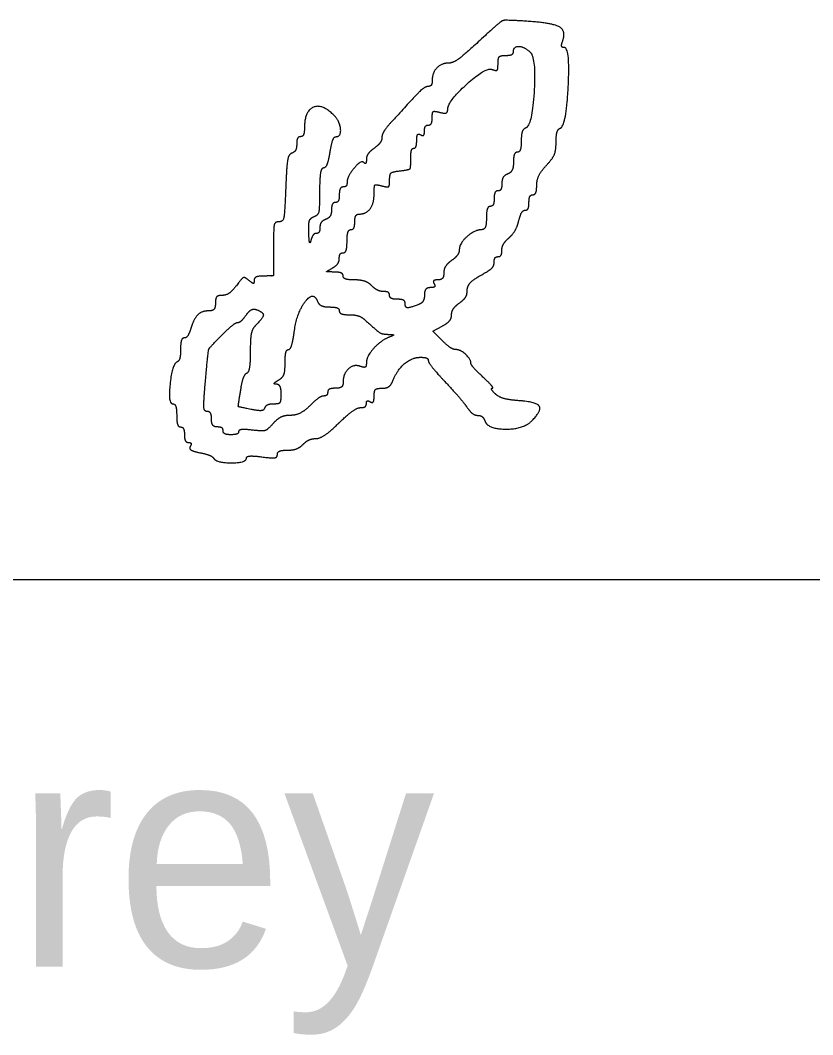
# Model space of a CAD drawing. Extents: x 0 to 34, y 0 to 22.
# Drawn here: x 25.738 to 26.229, y 8.644 to 9.273 of the extents above; entities that cross this region are included whole.
import ezdxf

# ---------------------------------------------------------------- set-up
doc = ezdxf.new("R2010")
doc.units = 0
doc.layers.add('SH_Data', color=7, linetype='Continuous')
doc.layers.add('SH_Text', color=7, linetype='Continuous')

msp = doc.modelspace()

# ---------------------------------------------------------------- linework, layer by layer
at = {"layer": 'SH_Data'}
msp.add_line((24.52788, 8.92624), (28.02788, 8.92624), dxfattribs=at)
at = {"layer": 'SH_Text'}
for p, q in [((25.87325, 9.01797), (25.87325, 9.01797)), ((25.85785, 9.00134), (25.85785, 9.00135))]:
    msp.add_line(p, q, dxfattribs=at)
msp.add_lwpolyline([(25.99934, 9.07455), (25.99364, 9.08025), (25.99945, 9.08336)], dxfattribs=at)
for points in [[(26.0519, 9.27243), (26.03903, 9.27325), (26.03601, 9.27264), (26.03124, 9.26825)], [(26.07396, 9.2596), (26.07654, 9.26632), (26.06778, 9.27142), (26.0519, 9.27243)], [(26.03124, 9.26825), (26.01437, 9.25272), (26.00637, 9.24646), (26.00341, 9.24646)], [(26.07528, 9.25606), (26.07381, 9.25606), (26.07322, 9.25765), (26.07396, 9.2596)], [(26.03885, 9.25125), (26.04149, 9.25125), (26.04365, 9.25233), (26.04365, 9.25365)], [(26.04365, 9.25365), (26.04365, 9.25691), (26.05037, 9.2567), (26.05397, 9.25333)], [(26.05397, 9.25333), (26.05769, 9.24986), (26.05514, 9.20748), (26.05113, 9.20615)], [(26.07265, 9.20612), (26.0763, 9.20734), (26.07886, 9.25606), (26.07528, 9.25606)], [(26.03405, 9.2462), (26.03405, 9.24965), (26.03557, 9.25125), (26.03885, 9.25125)], [(26.00341, 9.24646), (25.99897, 9.24646), (25.99325, 9.24048), (25.99325, 9.23583)], [(26.00285, 9.21761), (26.00285, 9.22272), (26.02644, 9.24406), (26.03041, 9.24254)], [(26.03041, 9.24254), (26.03296, 9.24156), (26.03405, 9.24266), (26.03405, 9.2462)], [(25.99325, 9.23583), (25.99325, 9.23375), (25.99221, 9.23206), (25.99093, 9.23206)], [(25.99093, 9.23206), (25.98882, 9.23206), (25.98231, 9.22577), (25.96745, 9.20938)], [(25.93223, 9.21423), (25.925, 9.22146), (25.91405, 9.21673), (25.91405, 9.20638)], [(25.99325, 9.21263), (25.99325, 9.21602), (25.99449, 9.21688), (25.99805, 9.21595)], [(25.99805, 9.21595), (26.00091, 9.2152), (26.00285, 9.21588), (26.00285, 9.21761)], [(25.93356, 9.20086), (25.93693, 9.20086), (25.93597, 9.21049), (25.93223, 9.21423)], [(25.96745, 9.20938), (25.96448, 9.20611), (25.96205, 9.20201), (25.96205, 9.20027)], [(25.99085, 9.20805), (25.99217, 9.20805), (25.99325, 9.21011), (25.99325, 9.21263)], [(25.91405, 9.20638), (25.91405, 9.20334), (25.91297, 9.20086), (25.91165, 9.20086)], [(25.98605, 9.20205), (25.98737, 9.20124), (25.98845, 9.20226), (25.98845, 9.20431)], [(25.98845, 9.20431), (25.98845, 9.20637), (25.98953, 9.20805), (25.99085, 9.20805)], [(26.05113, 9.20615), (26.04966, 9.20566), (26.04845, 9.2021), (26.04845, 9.19825)], [(26.07005, 9.19741), (26.07005, 9.20172), (26.07122, 9.20565), (26.07265, 9.20612)], [(25.91165, 9.20086), (25.91033, 9.20086), (25.90925, 9.19879), (25.90925, 9.19626)], [(25.92993, 9.19126), (25.93078, 9.19654), (25.93241, 9.20086), (25.93356, 9.20086)], [(25.96205, 9.20027), (25.96205, 9.19854), (25.95989, 9.19556), (25.95725, 9.19366)], [(25.98176, 9.19365), (25.9828, 9.19365), (25.98365, 9.19588), (25.98365, 9.1986)], [(25.98365, 9.1986), (25.98365, 9.20131), (25.98473, 9.20287), (25.98605, 9.20205)], [(26.04845, 9.19825), (26.04845, 9.1944), (26.04737, 9.19125), (26.04605, 9.19125)], [(26.06405, 9.18308), (26.06791, 9.18725), (26.07005, 9.19236), (26.07005, 9.19741)], [(25.90626, 9.19066), (25.90427, 9.19), (25.90298, 9.18269), (25.90242, 9.16886)], [(25.90925, 9.19626), (25.90925, 9.19373), (25.90791, 9.19121), (25.90626, 9.19066)], [(25.92603, 9.18166), (25.92733, 9.18166), (25.92909, 9.18598), (25.92993, 9.19126)], [(25.95725, 9.19366), (25.95461, 9.19175), (25.95245, 9.18864), (25.95245, 9.18673)], [(25.97996, 9.18705), (25.97991, 9.19068), (25.98072, 9.19365), (25.98176, 9.19365)], [(26.04605, 9.19125), (26.04473, 9.19125), (26.04365, 9.18852), (26.04365, 9.18518)], [(25.95094, 9.18478), (25.94917, 9.18654), (25.94045, 9.17615), (25.94045, 9.17228)], [(25.95245, 9.18673), (25.95245, 9.18482), (25.95177, 9.18394), (25.95094, 9.18478)], [(25.97345, 9.1797), (25.9789, 9.18032), (25.98004, 9.18161), (25.97996, 9.18705)], [(26.04365, 9.18518), (26.04365, 9.18184), (26.04203, 9.17848), (26.04005, 9.17772)], [(25.92365, 9.16718), (25.92365, 9.17514), (25.92472, 9.18166), (25.92603, 9.18166)], [(25.96685, 9.17402), (25.96685, 9.1776), (25.96865, 9.17914), (25.97345, 9.1797)], [(26.04005, 9.17772), (26.03807, 9.17696), (26.03645, 9.1743), (26.03645, 9.1718)], [(26.05805, 9.17073), (26.05805, 9.17397), (26.06075, 9.17952), (26.06405, 9.18308)], [(25.94045, 9.17228), (25.94045, 9.17084), (25.93937, 9.16966), (25.93805, 9.16966)], [(25.96205, 9.17035), (25.9657, 9.1694), (25.96685, 9.17028), (25.96685, 9.17402)], [(26.03645, 9.1718), (26.03645, 9.1693), (26.03537, 9.16725), (26.03405, 9.16725)], [(25.90242, 9.16886), (25.90177, 9.15305), (25.90076, 9.14806), (25.89821, 9.14806)], [(25.92005, 9.15132), (25.9227, 9.15234), (25.92365, 9.15653), (25.92365, 9.16718)], [(25.93565, 9.16486), (25.93565, 9.16222), (25.93457, 9.16006), (25.93325, 9.16006)], [(25.93805, 9.16966), (25.93673, 9.16966), (25.93565, 9.1675), (25.93565, 9.16486)], [(25.94783, 9.15285), (25.95235, 9.15285), (25.95725, 9.15952), (25.95725, 9.16566)], [(25.95725, 9.16566), (25.95725, 9.17043), (25.95821, 9.17136), (25.96205, 9.17035)], [(26.03405, 9.16725), (26.03273, 9.16725), (26.03165, 9.16509), (26.03165, 9.16245)], [(26.05325, 9.16006), (26.05325, 9.1627), (26.05433, 9.16486), (26.05565, 9.16486)], [(26.05565, 9.16486), (26.05697, 9.16486), (26.05805, 9.1675), (26.05805, 9.17073)], [(25.93325, 9.16006), (25.93193, 9.16006), (25.93085, 9.15801), (25.93085, 9.15551)], [(26.03165, 9.16245), (26.03165, 9.15981), (26.03057, 9.15765), (26.02925, 9.15765)], [(26.0509, 9.15526), (26.0522, 9.15526), (26.05325, 9.15742), (26.05325, 9.16006)], [(25.93085, 9.15551), (25.93085, 9.15301), (25.92923, 9.15035), (25.92725, 9.14959)], [(25.94525, 9.14805), (25.94525, 9.15069), (25.94641, 9.15285), (25.94783, 9.15285)], [(26.02925, 9.15765), (26.02793, 9.15765), (26.02685, 9.15441), (26.02685, 9.15045)], [(26.04692, 9.14866), (26.04781, 9.15229), (26.04961, 9.15526), (26.0509, 9.15526)], [(25.89821, 9.14806), (25.89566, 9.14806), (25.89485, 9.14404), (25.89485, 9.13126)], [(25.91673, 9.1412), (25.91655, 9.14695), (25.91769, 9.15042), (25.92005, 9.15132)], [(25.92725, 9.14959), (25.92527, 9.14883), (25.92365, 9.14655), (25.92365, 9.14453)], [(25.94285, 9.14325), (25.94417, 9.14325), (25.94525, 9.14541), (25.94525, 9.14805)], [(26.02685, 9.15045), (26.02685, 9.14634), (26.02557, 9.14322), (26.02385, 9.14317)], [(26.04087, 9.13818), (26.0433, 9.14031), (26.04602, 9.14503), (26.04692, 9.14866)], [(25.91811, 9.13666), (25.91751, 9.13435), (25.91689, 9.13639), (25.91673, 9.1412)], [(25.92143, 9.14086), (25.92021, 9.14086), (25.91871, 9.13897), (25.91811, 9.13666)], [(25.92365, 9.14453), (25.92365, 9.14251), (25.92265, 9.14086), (25.92143, 9.14086)], [(25.94045, 9.13605), (25.94045, 9.14001), (25.94153, 9.14325), (25.94285, 9.14325)], [(26.02385, 9.14317), (26.01946, 9.14306), (26.01005, 9.13462), (26.01005, 9.1308)], [(25.93805, 9.12885), (25.93937, 9.12885), (25.94045, 9.13209), (25.94045, 9.13605)], [(26.03645, 9.13038), (26.03645, 9.13253), (26.03844, 9.13604), (26.04087, 9.13818)], [(25.89485, 9.13126), (25.89485, 9.11494), (25.89468, 9.11446), (25.88885, 9.11446)], [(25.93565, 9.12537), (25.93565, 9.12729), (25.93673, 9.12885), (25.93805, 9.12885)], [(26.01005, 9.1308), (26.01005, 9.12899), (26.00789, 9.12596), (26.00525, 9.12405)], [(26.03405, 9.12646), (26.03537, 9.12646), (26.03645, 9.12822), (26.03645, 9.13038)], [(25.93145, 9.11945), (25.93376, 9.12079), (25.93565, 9.12346), (25.93565, 9.12537)], [(26.00525, 9.12405), (26.00261, 9.12215), (26.00045, 9.11867), (26.00045, 9.11632)], [(26.0263, 9.11656), (26.02925, 9.11814), (26.03165, 9.12101), (26.03165, 9.12294)], [(26.03165, 9.12294), (26.03165, 9.12487), (26.03273, 9.12646), (26.03405, 9.12646)], [(25.93265, 9.11693), (25.92783, 9.11699), (25.9277, 9.11726), (25.93145, 9.11945)], [(25.93805, 9.11445), (25.93805, 9.11577), (25.93562, 9.11689), (25.93265, 9.11693)], [(26.00045, 9.11632), (26.00045, 9.11398), (25.99877, 9.11205), (25.99671, 9.11205)], [(26.01485, 9.10436), (26.01485, 9.10823), (26.019, 9.11265), (26.0263, 9.11656)], [(25.87183, 9.10846), (25.86935, 9.10516), (25.86541, 9.10245), (25.86308, 9.10245)], [(25.8796, 9.11177), (25.87707, 9.11387), (25.87533, 9.11312), (25.87183, 9.10846)], [(25.88285, 9.11176), (25.88285, 9.10977), (25.882, 9.10978), (25.8796, 9.11177)], [(25.88885, 9.11446), (25.88555, 9.11446), (25.88285, 9.11324), (25.88285, 9.11176)], [(25.94508, 9.11205), (25.94122, 9.11205), (25.93805, 9.11313), (25.93805, 9.11445)], [(25.95571, 9.10845), (25.95373, 9.11043), (25.94895, 9.11205), (25.94508, 9.11205)], [(25.96308, 9.10485), (25.96101, 9.10485), (25.95769, 9.10647), (25.95571, 9.10845)], [(25.99445, 9.10965), (25.99527, 9.10833), (25.99425, 9.10725), (25.9922, 9.10725)], [(25.99671, 9.11205), (25.99465, 9.11205), (25.99364, 9.11097), (25.99445, 9.10965)], [(25.86308, 9.10245), (25.86045, 9.10245), (25.85885, 9.10064), (25.85885, 9.09765)], [(25.90769, 9.07973), (25.90934, 9.09174), (25.91965, 9.1053), (25.92216, 9.09875)], [(25.96685, 9.10245), (25.96685, 9.10377), (25.96516, 9.10485), (25.96308, 9.10485)], [(25.97165, 9.10005), (25.96901, 9.10005), (25.96685, 9.10113), (25.96685, 9.10245)], [(25.98845, 9.10271), (25.98845, 9.10021), (25.98675, 9.09751), (25.98466, 9.09671)], [(25.9922, 9.10725), (25.99013, 9.10725), (25.98845, 9.10523), (25.98845, 9.10271)], [(26.01005, 9.09766), (26.01269, 9.09956), (26.01485, 9.10258), (26.01485, 9.10436)], [(25.85885, 9.09765), (25.85885, 9.09489), (25.85725, 9.09285), (25.85508, 9.09285)], [(25.92216, 9.09875), (25.9229, 9.09683), (25.92624, 9.09525), (25.92958, 9.09525)], [(25.97645, 9.09765), (25.97645, 9.09897), (25.97429, 9.10005), (25.97165, 9.10005)], [(25.98466, 9.09671), (25.97917, 9.0946), (25.97645, 9.09492), (25.97645, 9.09765)], [(26.00525, 9.09033), (26.00525, 9.09246), (26.00741, 9.09575), (26.01005, 9.09766)], [(25.85508, 9.09285), (25.85032, 9.09285), (25.84558, 9.08817), (25.84341, 9.08134)], [(25.87265, 9.08565), (25.87372, 9.08565), (25.87608, 9.08772), (25.8779, 9.09024)], [(25.8779, 9.09024), (25.87971, 9.09276), (25.88265, 9.09426), (25.88443, 9.09358)], [(25.88443, 9.09358), (25.88865, 9.09196), (25.88852, 9.08857), (25.88405, 9.08411)], [(25.92958, 9.09525), (25.93292, 9.09525), (25.93565, 9.09417), (25.93565, 9.09285)], [(25.93565, 9.09285), (25.93565, 9.09153), (25.93843, 9.09045), (25.94183, 9.09045)], [(25.94183, 9.09045), (25.94522, 9.09045), (25.9495, 9.0891), (25.95134, 9.08745)], [(25.99945, 9.08336), (26.00264, 9.08507), (26.00525, 9.08821), (26.00525, 9.09033)], [(25.86256, 9.07752), (25.86704, 9.082), (25.87157, 9.08565), (25.87265, 9.08565)], [(25.88405, 9.08411), (25.88175, 9.08181), (25.88045, 9.07589), (25.88045, 9.06768)], [(25.95134, 9.08745), (25.95973, 9.07993), (25.96213, 9.07844), (25.96615, 9.07827)], [(25.84341, 9.08134), (25.84249, 9.07843), (25.84072, 9.07605), (25.83949, 9.07605)], [(25.85273, 9.04992), (25.85429, 9.06781), (25.85509, 9.07005), (25.86256, 9.07752)], [(25.90413, 9.06885), (25.90527, 9.06885), (25.90687, 9.07375), (25.90769, 9.07973)], [(25.96615, 9.07827), (25.96937, 9.07812), (25.96958, 9.07773), (25.96699, 9.07671)], [(25.83949, 9.07605), (25.83826, 9.07605), (25.83725, 9.0729), (25.83725, 9.06905)], [(25.96699, 9.07671), (25.96143, 9.07452), (25.95245, 9.06459), (25.95245, 9.06064)], [(26.00772, 9.06886), (26.00624, 9.06886), (26.00247, 9.07142), (25.99934, 9.07455)], [(25.83725, 9.06905), (25.83725, 9.0652), (25.83633, 9.06169), (25.83521, 9.06125)], [(25.88045, 9.06768), (25.88045, 9.06063), (25.87943, 9.05449), (25.87817, 9.05405)], [(25.90205, 9.06057), (25.90205, 9.06513), (25.90299, 9.06885), (25.90413, 9.06885)], [(26.01725, 9.06039), (26.01725, 9.06298), (26.01064, 9.06886), (26.00772, 9.06886)], [(25.83521, 9.06125), (25.83209, 9.06004), (25.82939, 9.03525), (25.83237, 9.03525)], [(25.89785, 9.04985), (25.90057, 9.05143), (25.90205, 9.05522), (25.90205, 9.06057)], [(25.94892, 9.05836), (25.94473, 9.05997), (25.93805, 9.05399), (25.93805, 9.04863)], [(25.95245, 9.06064), (25.95245, 9.05842), (25.95107, 9.05754), (25.94892, 9.05836)], [(25.96861, 9.04905), (25.97124, 9.05589), (25.98067, 9.06406), (25.98595, 9.06406)], [(25.98595, 9.06406), (25.98865, 9.06406), (25.99085, 9.06315), (25.99085, 9.06204)], [(25.99085, 9.06204), (25.99085, 9.06093), (25.99544, 9.05511), (26.00105, 9.0491)], [(26.02471, 9.05182), (26.02061, 9.05565), (26.01725, 9.05951), (26.01725, 9.06039)], [(25.87817, 9.05405), (25.87691, 9.05361), (25.87518, 9.04882), (25.87432, 9.0434)], [(26.03054, 9.04486), (26.03143, 9.04486), (26.02881, 9.04799), (26.02471, 9.05182)], [(25.85374, 9.03045), (25.85181, 9.03045), (25.85152, 9.03606), (25.85273, 9.04992)], [(25.89665, 9.04733), (25.89499, 9.04737), (25.89552, 9.04849), (25.89785, 9.04985)], [(25.89965, 9.04125), (25.89965, 9.04455), (25.8983, 9.04729), (25.89665, 9.04733)], [(25.93805, 9.04863), (25.93805, 9.04645), (25.93602, 9.04485), (25.93325, 9.04485)], [(25.96213, 9.04486), (25.96481, 9.04486), (25.96773, 9.04674), (25.96861, 9.04905)], [(26.00105, 9.0491), (26.00666, 9.0431), (26.01284, 9.0359), (26.01478, 9.03312)], [(25.87432, 9.0434), (25.87278, 9.03373), (25.8729, 9.03353), (25.88079, 9.03195)], [(25.89505, 9.03525), (25.89836, 9.03525), (25.89965, 9.03694), (25.89965, 9.04125)], [(25.92595, 9.04005), (25.92457, 9.04005), (25.92074, 9.03735), (25.91744, 9.03405)], [(25.92845, 9.04245), (25.92845, 9.04113), (25.92733, 9.04005), (25.92595, 9.04005)], [(25.93325, 9.04485), (25.93061, 9.04485), (25.92845, 9.04377), (25.92845, 9.04245)], [(25.95485, 9.03646), (25.95617, 9.03564), (25.95725, 9.0372), (25.95725, 9.03992)], [(25.95725, 9.03992), (25.95725, 9.04328), (25.95881, 9.04486), (25.96213, 9.04486)], [(26.03236, 9.04141), (26.03046, 9.04331), (26.02964, 9.04486), (26.03054, 9.04486)], [(26.04631, 9.03721), (26.04053, 9.03763), (26.03425, 9.03952), (26.03236, 9.04141)], [(25.83237, 9.03525), (25.83374, 9.03525), (25.83485, 9.03201), (25.83485, 9.02805)], [(25.88079, 9.03195), (25.88557, 9.03099), (25.88915, 9.03134), (25.88964, 9.0328)], [(25.88964, 9.0328), (25.89009, 9.03415), (25.89252, 9.03525), (25.89505, 9.03525)], [(25.91744, 9.03405), (25.91413, 9.03075), (25.90865, 9.02805), (25.90523, 9.02805)], [(25.93537, 9.02326), (25.94081, 9.02854), (25.94688, 9.03286), (25.94886, 9.03286)], [(25.94886, 9.03286), (25.95084, 9.03286), (25.95245, 9.034), (25.95245, 9.0354)], [(25.95245, 9.0354), (25.95245, 9.0368), (25.95353, 9.03727), (25.95485, 9.03646)], [(26.01478, 9.03312), (26.01673, 9.03033), (26.01973, 9.02806), (26.02146, 9.02806)], [(26.0548, 9.02446), (26.06139, 9.03105), (26.05784, 9.03638), (26.04631, 9.03721)], [(25.83485, 9.02805), (25.83485, 9.02409), (25.83593, 9.02085), (25.83725, 9.02085)], [(25.85645, 9.02565), (25.85645, 9.02829), (25.85524, 9.03045), (25.85374, 9.03045)], [(25.90523, 9.02805), (25.90181, 9.02805), (25.89704, 9.02577), (25.89462, 9.02298)], [(26.02146, 9.02806), (26.02319, 9.02806), (26.02523, 9.02644), (26.02599, 9.02446)], [(25.83725, 9.02085), (25.83857, 9.02085), (25.83965, 9.01869), (25.83965, 9.01605)], [(25.86005, 9.02085), (25.85805, 9.02085), (25.85645, 9.02299), (25.85645, 9.02565)], [(25.86365, 9.01845), (25.86365, 9.01977), (25.86203, 9.02085), (25.86005, 9.02085)], [(25.89462, 9.02298), (25.89127, 9.01913), (25.88819, 9.01815), (25.88174, 9.0189)], [(25.92114, 9.01366), (25.92352, 9.01366), (25.92993, 9.01798), (25.93537, 9.02326)], [(26.02599, 9.02446), (26.02788, 9.01952), (26.04986, 9.01952), (26.0548, 9.02446)], [(25.83965, 9.01605), (25.83965, 9.01341), (25.8408, 9.01125), (25.8422, 9.01125)], [(25.86845, 9.01605), (25.86581, 9.01605), (25.86365, 9.01713), (25.86365, 9.01845)], [(25.87325, 9.01797), (25.87325, 9.01692), (25.87109, 9.01605), (25.86845, 9.01605)], [(25.88174, 9.0189), (25.87707, 9.01945), (25.87325, 9.01903), (25.87325, 9.01797)], [(25.8422, 9.01125), (25.84359, 9.01125), (25.84406, 9.01016), (25.84324, 9.00883)], [(25.84324, 9.00883), (25.8424, 9.00748), (25.84502, 9.00574), (25.84915, 9.00492)], [(25.90343, 9.00646), (25.90682, 9.00646), (25.91122, 9.00808), (25.9132, 9.01006)], [(25.9132, 9.01006), (25.91518, 9.01204), (25.91875, 9.01366), (25.92114, 9.01366)], [(25.84915, 9.00492), (25.85322, 9.0041), (25.85714, 9.00249), (25.85785, 9.00134)], [(25.85785, 9.00135), (25.85956, 8.99857), (25.87805, 8.99865), (25.87805, 9.00143)], [(25.87805, 9.00143), (25.87805, 9.00262), (25.88237, 9.00302), (25.88765, 9.00231)], [(25.88765, 9.00231), (25.89396, 9.00147), (25.89725, 9.00196), (25.89725, 9.00374)], [(25.89725, 9.00374), (25.89725, 9.00523), (25.90003, 9.00646), (25.90343, 9.00646)]]:
    msp.add_open_spline(points, degree=2, dxfattribs=at)

# ---------------------------------------------------------------- texts
msp.add_text('Thomas D. Corey', height=0.1399997, dxfattribs=at).set_placement((24.52788, 8.68624))

doc.saveas('drawing.dxf')
